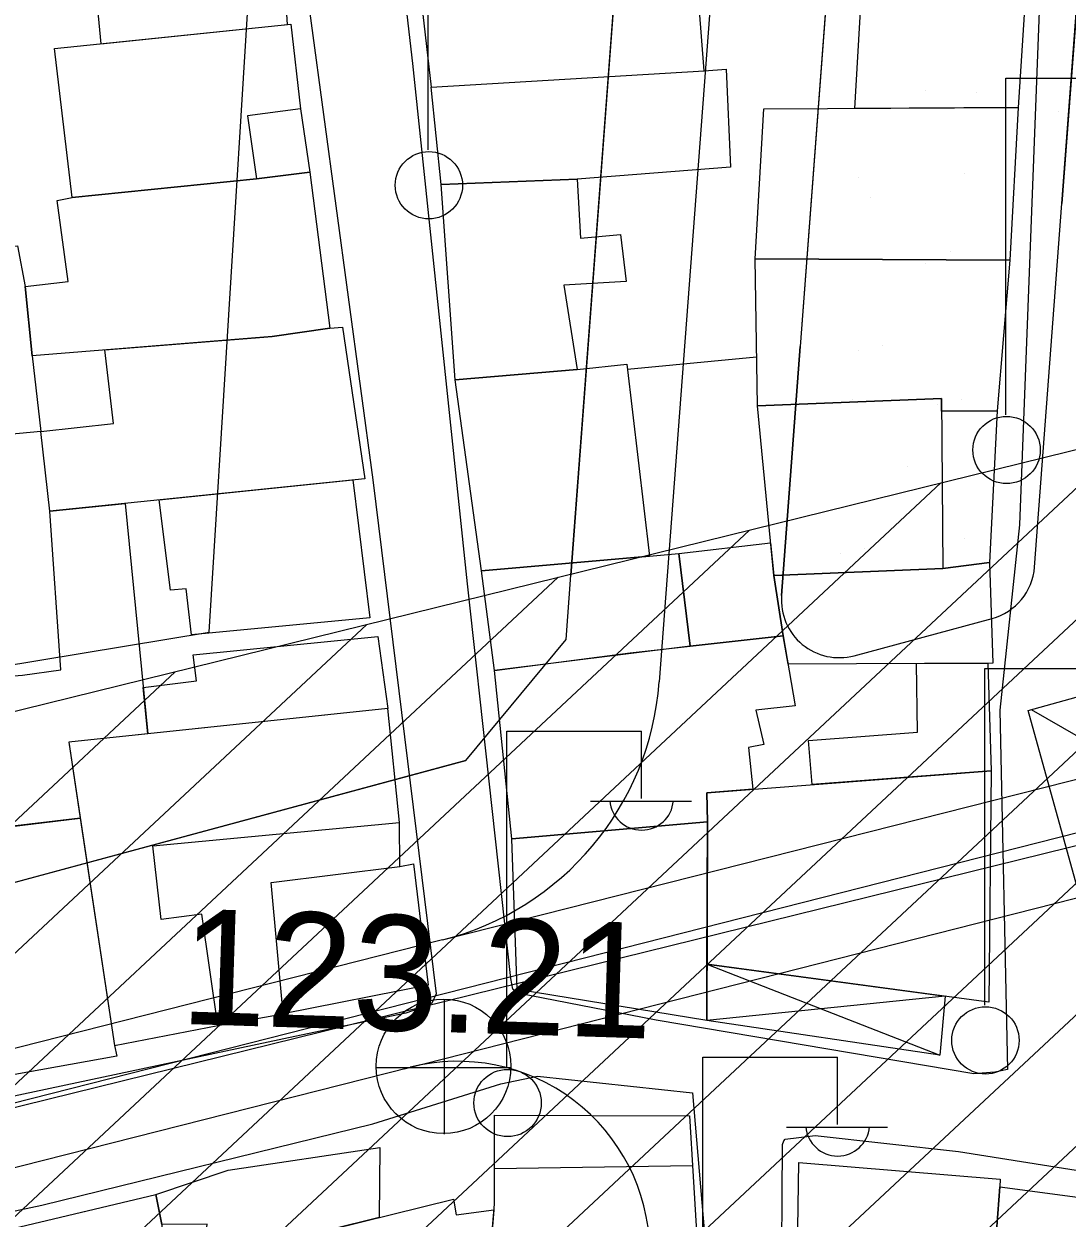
# Model space of a CAD drawing. Extents: x 417997 to 421451, y 4451742 to 4455216.
# Drawn here: x 419896.4 to 419950.6, y 4452690 to 4452752.1 of the extents above; entities that cross this region are included whole.
import ezdxf

# ---------------------------------------------------------------- set-up
doc = ezdxf.new("R2010")
doc.units = 0
for name, color, linetype in [('ADAKENARI', 7, 'Continuous'), ('B_Mesken', 7, 'Continuous'), ('B_Sundurma', 7, 'Continuous'), ('B_Teras', 7, 'Continuous'), ('Default', 7, 'Continuous'), ('Hat_ENH', 7, 'Continuous'), ('KALDIRIM', 7, 'Continuous'), ('PL_REKRASYON', 7, 'Continuous'), ('PL_TİCK', 7, 'Continuous'), ('S_Elektrik_Diregi', 7, 'Continuous'), ('S_Pilon', 7, 'Continuous'), ('S_Rogar_Kapagi', 7, 'Continuous'), ('Sinir_Duvar_tek_tarafa_ait', 7, 'Continuous'), ('SN_KENTSEL_DONUSUM', 7, 'Continuous'), ('TA_ENH_154', 7, 'Continuous'), ('TA_ENH_KORUMA', 7, 'Continuous'), ('TA_ENH_TARAMA', 7, 'Continuous'), ('TR_PARKALANI', 7, 'Continuous'), ('TR_TİCK', 7, 'Continuous'), ('Y_Yol_Kotu', 7, 'Continuous'), ('Yol_Sose', 7, 'Continuous')]:
    doc.layers.add(name, color=color, linetype=linetype)

# ---------------------------------------------------------------- blocks, each defined once
blk = doc.blocks.new('POINT_DISPLAY')
at = {"layer": 'Default'}
blk.add_line((0, 0), (0, 0), dxfattribs=at)

msp = doc.modelspace()

# ---------------------------------------------------------------- linework, layer by layer
at = {"layer": 'ADAKENARI'}
for p, q in [((419951.73, 4452934.958), (419936.731, 4452735.371)), ((419951.73, 4452934.958), (419936.731, 4452735.371)), ((419964.494, 4452931.329), (419950.327, 4452742.809)), ((419964.494, 4452931.329), (419950.327, 4452742.809)), ((419933.356, 4452837.245), (419924.806, 4452723.471)), ((419933.356, 4452837.245), (419924.806, 4452723.471)), ((419948.905, 4452723.895), (419950.327, 4452742.809)), ((419948.905, 4452723.895), (419950.327, 4452742.809)), ((419935.757, 4452722.409), (419936.731, 4452735.371)), ((419935.757, 4452722.409), (419936.731, 4452735.371)), ((419924.554, 4452720.127), (419924.806, 4452723.471)), ((419924.554, 4452720.127), (419924.806, 4452723.471)), ((419939.531, 4452719.288), (419946.696, 4452721.224)), ((419939.531, 4452719.288), (419946.696, 4452721.224)), ((419919.353, 4452713.837), (419924.554, 4452720.127)), ((419919.353, 4452713.837), (419924.554, 4452720.127)), ((419919.353, 4452713.837), (419839.646, 4452692.305)), ((419919.353, 4452713.837), (419839.646, 4452692.305))]:
    msp.add_line(p, q, dxfattribs=at)
for centre, start, end in [((419945.914, 4452724.12), 285.1172, 355.70217), ((419945.914, 4452724.12), 285.1172, 355.70217), ((419938.748, 4452722.184), 175.70217, 285.1172), ((419938.748, 4452722.184), 175.70217, 285.1172)]:
    msp.add_arc(centre, 3, start, end, dxfattribs=at)
at = {"layer": 'B_Mesken'}
for points in [[(419899.608, 4452759.149), (419900.382, 4452751.108), (419910.073, 4452752.116), (419909.577, 4452760.054)], [(419939.56, 4452747.743), (419940.047, 4452756.117), (419948.576, 4452755.878), (419948.063, 4452747.79)], [(419916.984, 4452753.713), (419917.538, 4452748.853), (419931.736, 4452749.71), (419931.346, 4452754.617), (419929.326, 4452754.461), (419926.534, 4452754.201)], [(419910.759, 4452747.734), (419911.238, 4452744.428), (419908.461, 4452744.09), (419898.88, 4452743.12), (419897.965, 4452750.857), (419910.249, 4452752.134)], [(419917.538, 4452748.853), (419931.736, 4452749.71), (419932.877, 4452749.786), (419933.109, 4452744.694), (419925.132, 4452744.063), (419918.063, 4452743.799)], [(419934.381, 4452739.921), (419934.83, 4452747.717), (419948.063, 4452747.79), (419947.627, 4452739.853)], [(419898.108, 4452742.958), (419898.88, 4452743.12), (419908.461, 4452744.09), (419911.238, 4452744.428), (419912.278, 4452736.313), (419909.277, 4452735.882), (419896.803, 4452734.886), (419896.446, 4452738.487), (419898.674, 4452738.749)], [(419918.788, 4452733.64), (419918.063, 4452743.799), (419925.132, 4452744.063), (419925.314, 4452741.002), (419927.385, 4452741.183), (419927.684, 4452738.748), (419924.437, 4452738.556), (419925.126, 4452734.162)], [(419891.73, 4452740.075), (419896.049, 4452740.593), (419896.446, 4452738.487), (419896.803, 4452734.886), (419897.258, 4452730.941), (419891.873, 4452730.439), (419891.752, 4452731.741), (419890.651, 4452731.653), (419890.389, 4452734.053), (419892.615, 4452734.377), (419891.963, 4452738.57)], [(419947.627, 4452739.853), (419946.955, 4452732.024), (419944.07, 4452731.996), (419944.065, 4452732.658), (419934.501, 4452732.274), (419934.381, 4452739.921)], [(419912.278, 4452736.313), (419912.942, 4452736.367), (419914.095, 4452728.493), (419897.735, 4452726.8), (419897.258, 4452730.941), (419901.04, 4452731.364), (419900.584, 4452735.188), (419909.277, 4452735.882)], [(419925.126, 4452734.162), (419927.719, 4452734.445), (419928.899, 4452724.471), (419920.161, 4452723.698), (419918.788, 4452733.64)], [(419944.07, 4452731.996), (419946.955, 4452732.024), (419946.563, 4452724.141), (419944.136, 4452723.826), (419935.352, 4452723.451), (419934.501, 4452732.274), (419944.065, 4452732.658)], [(419913.477, 4452728.429), (419914.359, 4452721.263), (419905.095, 4452720.376), (419904.808, 4452722.76), (419903.991, 4452722.693), (419903.415, 4452727.388)], [(419901.634, 4452727.203), (419902.82, 4452715.221), (419898.713, 4452714.789), (419899.31, 4452710.837), (419895.361, 4452710.362), (419894.883, 4452713.461), (419895.694, 4452713.567), (419895.147, 4452718.18), (419896.311, 4452718.271), (419898.302, 4452718.555), (419897.735, 4452726.8)], [(419920.834, 4452718.518), (419920.161, 4452723.698), (419928.899, 4452724.471), (419930.425, 4452724.61), (419931.005, 4452719.789)], [(419931.005, 4452719.789), (419930.425, 4452724.61), (419935.187, 4452725.162), (419935.352, 4452723.451), (419935.84, 4452720.325)], [(419946.563, 4452724.141), (419946.734, 4452718.9), (419936.096, 4452718.843), (419935.84, 4452720.325), (419935.352, 4452723.451), (419944.136, 4452723.826)], [(419902.581, 4452717.64), (419905.35, 4452717.984), (419905.177, 4452719.326), (419914.782, 4452720.286), (419915.298, 4452716.535), (419902.82, 4452715.221)], [(419927.882, 4452719.444), (419935.84, 4452720.325), (419936.472, 4452716.675), (419934.412, 4452716.459), (419934.832, 4452714.673), (419934.044, 4452714.521), (419934.262, 4452712.341), (419931.878, 4452712.155), (419931.905, 4452710.643), (419928.906, 4452710.384), (419921.735, 4452709.765), (419920.834, 4452718.518)], [(419946.474, 4452718.899), (419946.655, 4452713.308), (419937.353, 4452712.582), (419937.163, 4452714.874), (419942.831, 4452715.313), (419942.767, 4452718.879)], [(419906.457, 4452700.06), (419909.847, 4452700.666), (419909.23, 4452707.499), (419915.925, 4452708.333), (419915.894, 4452710.615), (419915.298, 4452716.535), (419898.713, 4452714.789), (419901.094, 4452699.022)], [(419931.905, 4452710.643), (419931.878, 4452712.155), (419946.655, 4452713.308), (419946.53, 4452701.275), (419931.88, 4452703.241)], [(419891.738, 4452709.926), (419899.31, 4452710.837), (419901.094, 4452699.022), (419901.207, 4452698.458), (419892.624, 4452696.912), (419891.69, 4452703.749), (419890.573, 4452709.785)], [(419921.735, 4452709.765), (419931.905, 4452710.643), (419931.871, 4452700.323), (419922.022, 4452701.928)], [(419909.23, 4452707.499), (419915.925, 4452708.333), (419916.629, 4452708.461), (419917.392, 4452702.148), (419909.847, 4452700.666)], [(419920.834, 4452690.758), (419920.833, 4452695.399), (419930.971, 4452695.351), (419931.347, 4452689.042), (419928.644, 4452689.068), (419920.688, 4452688.938)], [(419905.901, 4452689.733), (419903.548, 4452689.699), (419903.231, 4452691.26), (419906.99, 4452692.541), (419914.88, 4452693.708), (419914.846, 4452690.073), (419912.332, 4452689.449), (419912.558, 4452688.589), (419911.334, 4452688.266), (419911.261, 4452688.89), (419905.842, 4452689.074)], [(419936.594, 4452688.378), (419936.662, 4452692.937), (419947.125, 4452692.073), (419947.108, 4452691.67), (419946.792, 4452687.527)], [(419895.749, 4452688.881), (419895.807, 4452689.502), (419903.231, 4452691.26), (419903.548, 4452689.699), (419902.767, 4452678.02), (419894.992, 4452679.603)], [(419946.383, 4452682.188), (419947.108, 4452691.67), (419956.59, 4452690.399), (419956.162, 4452680.998)], [(419911.334, 4452688.266), (419912.558, 4452688.589), (419912.332, 4452689.449), (419918.713, 4452691.032), (419918.849, 4452690.206), (419920.811, 4452690.476), (419920.688, 4452688.938), (419920.655, 4452680.073), (419920.57, 4452675.996), (419919.159, 4452676.094), (419918.997, 4452674.854), (419912.289, 4452675.594), (419912.469, 4452676.695), (419910.862, 4452676.914)]]:
    msp.add_lwpolyline(points, close=True, dxfattribs=at)
at = {"layer": 'B_Sundurma'}
for p, q in [((419931.88, 4452703.241), (419943.982, 4452698.519)), ((419944.255, 4452701.58), (419931.871, 4452700.323))]:
    msp.add_line(p, q, dxfattribs=at)
msp.add_lwpolyline([(419931.88, 4452703.241), (419944.255, 4452701.58), (419943.982, 4452698.519), (419931.871, 4452700.323)], close=True, dxfattribs=at)
at = {"layer": 'B_Teras'}
for points in [[(419898.88, 4452743.12), (419897.965, 4452750.857), (419910.249, 4452752.134), (419910.759, 4452747.734), (419908.008, 4452747.357), (419908.461, 4452744.09)], [(419935.352, 4452723.451), (419934.501, 4452732.274), (419944.065, 4452732.658), (419944.136, 4452723.826)], [(419901.094, 4452699.022), (419906.457, 4452700.06), (419905.633, 4452705.843), (419903.52, 4452705.567), (419903.079, 4452709.405), (419915.894, 4452710.615), (419915.298, 4452716.535), (419898.713, 4452714.789)], [(419920.833, 4452692.627), (419931.125, 4452692.774), (419931.347, 4452689.042), (419928.644, 4452689.068), (419920.688, 4452688.938), (419920.834, 4452690.758)]]:
    msp.add_lwpolyline(points, close=True, dxfattribs=at)
at = {"layer": 'Hat_ENH'}
msp.add_lwpolyline([(419683.155, 4452641.934), (419957.335, 4452711.677)], dxfattribs=at)
at = {"layer": 'KALDIRIM'}
for p, q in [((419938.342, 4452836.87), (419929.403, 4452717.922)), ((419938.342, 4452836.87), (419929.403, 4452717.922)), ((419918.135, 4452704.507), (419967.985, 4452717.153)), ((419918.135, 4452704.507), (419967.985, 4452717.153)), ((419916.137, 4452697.809), (419960.658, 4452709.126)), ((419916.137, 4452697.809), (419960.658, 4452709.126)), ((419918.135, 4452704.507), (419817.322, 4452678.916)), ((419918.135, 4452704.507), (419817.322, 4452678.916)), ((419817.535, 4452672.78), (419916.454, 4452697.89)), ((419817.535, 4452672.78), (419916.454, 4452697.89))]:
    msp.add_line(p, q, dxfattribs=at)
for centre, radius, start, end in [((419914.445, 4452719.046), 15, 284.24317, 355.70217), ((419914.445, 4452719.046), 15, 284.24317, 355.70217), ((419918.915, 4452688.197), 10, 1.38202, 104.24317), ((419918.915, 4452688.197), 10, 1.38202, 104.24317)]:
    msp.add_arc(centre, radius, start, end, dxfattribs=at)
at = {"layer": 'PL_REKRASYON'}
for points in [[(419951.73, 4452934.958), (419936.731, 4452735.371), (419935.757, 4452722.409)], [(419951.73, 4452934.958), (419936.731, 4452735.371), (419935.757, 4452722.409)], [(419948.905, 4452723.895), (419950.327, 4452742.809), (419964.494, 4452931.329)], [(419948.905, 4452723.895), (419950.327, 4452742.809), (419964.494, 4452931.329)], [(419939.531, 4452719.288), (419946.696, 4452721.224)], [(419939.531, 4452719.288), (419946.696, 4452721.224)]]:
    msp.add_lwpolyline(points, dxfattribs=at)
for centre, start, end in [((419945.914, 4452724.12), 285.1172, 355.70217), ((419945.914, 4452724.12), 285.1172, 355.70217), ((419938.748, 4452722.184), 175.70217, 285.1172), ((419938.748, 4452722.184), 175.70217, 285.1172)]:
    msp.add_arc(centre, 3, start, end, dxfattribs=at)
at = {"layer": 'PL_TİCK'}
msp.add_lwpolyline([(419818.495, 4452872.106), (419817.924, 4452862.054), (419807.299, 4452703.817), (419809.188, 4452699.395), (419811.509, 4452696.274), (419815.277, 4452693.129), (419818.763, 4452691.403), (419823.409, 4452690.346), (419828.112, 4452690.44), (419837.938, 4452691.844), (419839.646, 4452692.305), (419919.353, 4452713.837), (419924.554, 4452720.127), (419924.806, 4452723.471), (419933.356, 4452837.245), (419934.109, 4452847.264), (419891.593, 4452856.399), (419881.829, 4452858.497), (419872.919, 4452860.412), (419818.495, 4452872.106)], dxfattribs=at)
msp.add_lwpolyline([(419818.495, 4452872.106), (419817.924, 4452862.054), (419807.299, 4452703.817), (419809.188, 4452699.395), (419811.509, 4452696.274), (419815.277, 4452693.129), (419818.763, 4452691.403), (419823.409, 4452690.346), (419828.112, 4452690.44), (419837.938, 4452691.844), (419839.646, 4452692.305), (419919.353, 4452713.837), (419924.554, 4452720.127), (419924.806, 4452723.471), (419933.356, 4452837.245), (419934.109, 4452847.264), (419891.593, 4452856.399), (419881.829, 4452858.497), (419872.919, 4452860.412), (419818.495, 4452872.106)], dxfattribs=at)
at = {"layer": 'S_Elektrik_Diregi'}
for p, q in [((419917.389, 4452745.588), (419917.389, 4452763.088)), ((419947.413, 4452731.82), (419947.413, 4452749.32)), ((419947.413, 4452749.32), (419954.413, 4452749.32)), ((419946.318, 4452701.118), (419946.318, 4452718.618)), ((419946.318, 4452718.618), (419953.319, 4452718.618)), ((419921.482, 4452697.861), (419921.482, 4452715.361)), ((419921.482, 4452715.361), (419928.482, 4452715.361)), ((419928.482, 4452711.861), (419928.482, 4452715.361)), ((419925.822, 4452711.721), (419931.072, 4452711.721)), ((419931.671, 4452680.911), (419931.671, 4452698.411)), ((419931.671, 4452698.411), (419938.671, 4452698.411)), ((419938.671, 4452694.911), (419938.671, 4452698.411)), ((419936.011, 4452694.771), (419941.261, 4452694.771))]:
    msp.add_line(p, q, dxfattribs=at)
for centre in [(419917.425, 4452743.752), (419947.449, 4452729.984), (419946.354, 4452699.283), (419921.518, 4452696.026)]:
    msp.add_circle(centre, 1.75, dxfattribs=at)
for centre in [(419928.483, 4452711.874), (419938.672, 4452694.924)]:
    msp.add_arc(centre, 1.658, 184.83843, 355.14641, dxfattribs=at)
at = {"layer": 'S_Pilon'}
msp.add_line((419948.738, 4452716.486), (419965.585, 4452706.808), dxfattribs=at)
msp.add_lwpolyline([(419948.57, 4452716.439), (419962.061, 4452720.177), (419965.8, 4452706.686), (419952.308, 4452702.947), (419948.57, 4452716.439)], dxfattribs=at)
at = {"layer": 'S_Rogar_Kapagi'}
for p, q in [((419918.243, 4452694.405), (419918.243, 4452701.405)), ((419914.673, 4452697.87), (419921.673, 4452697.87))]:
    msp.add_line(p, q, dxfattribs=at)
msp.add_circle((419918.189, 4452697.933), 3.5, dxfattribs=at)
at = {"layer": 'Sinir_Duvar_tek_tarafa_ait'}
msp.add_lwpolyline([(419927.75, 4452734.189), (419934.461, 4452734.828)], dxfattribs=at)
at = {"layer": 'SN_KENTSEL_DONUSUM'}
for p, q in [((419906.016, 4452720.508), (419920.369, 4452953.753)), ((419906.016, 4452720.508), (419920.369, 4452953.753)), ((419784.011, 4452700.413), (419906.016, 4452720.508)), ((419784.011, 4452700.413), (419906.016, 4452720.508))]:
    msp.add_line(p, q, dxfattribs=at)
at = {"layer": 'TA_ENH_154'}
msp.add_lwpolyline([(421244.229, 4452871.733), (420603.453, 4452866.932), (420104.111, 4452747.147), (419709.07, 4452649.72), (419353.297, 4452559.565), (419284.532, 4452601.288), (419287.681, 4452599.871), (419484.079, 4452691.722), (419833.947, 4454863.938), (419862.826, 4455014.236)], dxfattribs=at)
msp.add_lwpolyline([(421244.229, 4452871.733), (420603.453, 4452866.932), (420104.111, 4452747.147), (419709.07, 4452649.72), (419353.297, 4452559.565), (419284.532, 4452601.288), (419287.681, 4452599.871), (419484.079, 4452691.722), (419833.947, 4454863.938), (419862.826, 4455014.236)], dxfattribs=at)
at = {"layer": 'TA_ENH_KORUMA'}
msp.add_lwpolyline([(419883.153, 4455014.021), (419853.647, 4454860.459), (419502.143, 4452678.088), (419329.549, 4452597.37), (419356.508, 4452581.013), (419704.218, 4452669.124), (420099.383, 4452766.582), (420601.013, 4452886.916), (421244.438, 4452891.737)], dxfattribs=at)
msp.add_lwpolyline([(419883.153, 4455014.021), (419853.647, 4454860.459), (419502.143, 4452678.088), (419329.549, 4452597.37), (419356.508, 4452581.013), (419704.218, 4452669.124), (420099.383, 4452766.582), (420601.013, 4452886.916), (421244.438, 4452891.737)], dxfattribs=at)
at = {"layer": 'TA_ENH_TARAMA'}
for p, q in [((419943.843, 4452687.019), (420003.735, 4452742.993)), ((419943.843, 4452687.019), (420003.735, 4452742.993)), ((419933.894, 4452684.566), (419993.786, 4452740.539)), ((419933.894, 4452684.566), (419993.786, 4452740.539)), ((419923.945, 4452682.112), (419983.837, 4452738.086)), ((419923.945, 4452682.112), (419983.837, 4452738.086)), ((419913.996, 4452679.658), (419973.888, 4452735.632)), ((419913.996, 4452679.658), (419973.888, 4452735.632)), ((419904.047, 4452677.205), (419963.939, 4452733.178)), ((419904.047, 4452677.205), (419963.939, 4452733.178)), ((419894.098, 4452674.751), (419953.99, 4452730.725)), ((419894.098, 4452674.751), (419953.99, 4452730.725)), ((419884.15, 4452672.297), (419944.041, 4452728.271)), ((419884.15, 4452672.297), (419944.041, 4452728.271)), ((419874.201, 4452669.844), (419934.093, 4452725.817)), ((419874.201, 4452669.844), (419934.093, 4452725.817)), ((419864.252, 4452667.39), (419924.144, 4452723.364)), ((419864.252, 4452667.39), (419924.144, 4452723.364)), ((419854.303, 4452664.937), (419914.195, 4452720.91)), ((419854.303, 4452664.937), (419914.195, 4452720.91)), ((419844.354, 4452662.483), (419904.246, 4452718.456)), ((419844.354, 4452662.483), (419904.246, 4452718.456))]:
    msp.add_line(p, q, dxfattribs=at)
at = {"layer": 'TR_TİCK'}
msp.add_lwpolyline([(419924.554, 4452720.127), (419924.806, 4452723.471), (419933.356, 4452837.245), (419934.109, 4452847.264), (419891.593, 4452856.399), (419881.829, 4452858.497), (419872.919, 4452860.412), (419818.495, 4452872.106), (419817.924, 4452862.054), (419807.299, 4452703.817), (419809.188, 4452699.395), (419811.509, 4452696.274), (419815.277, 4452693.129), (419818.763, 4452691.403), (419823.409, 4452690.346), (419828.112, 4452690.44), (419837.938, 4452691.844), (419839.646, 4452692.305), (419919.353, 4452713.837), (419924.554, 4452720.127)], dxfattribs=at)
msp.add_lwpolyline([(419924.554, 4452720.127), (419924.806, 4452723.471), (419933.356, 4452837.245), (419934.109, 4452847.264), (419891.593, 4452856.399), (419881.829, 4452858.497), (419872.919, 4452860.412), (419818.495, 4452872.106), (419817.924, 4452862.054), (419807.299, 4452703.817), (419809.188, 4452699.395), (419811.509, 4452696.274), (419815.277, 4452693.129), (419818.763, 4452691.403), (419823.409, 4452690.346), (419828.112, 4452690.44), (419837.938, 4452691.844), (419839.646, 4452692.305), (419919.353, 4452713.837), (419924.554, 4452720.127)], dxfattribs=at)
at = {"layer": 'Yol_Sose'}
for points in [[(419947.103, 4452716.449), (419947.492, 4452697.763), (419946.847, 4452697.634), (419945.759, 4452697.551), (419929.239, 4452700.34), (419922.031, 4452701.736), (419921.783, 4452701.943), (419921.691, 4452702.505), (419919.438, 4452723.017), (419916.589, 4452750.075), (419913.69, 4452775.327), (419913.363, 4452781.854), (419914.539, 4452801.276), (419919.78, 4452817.05), (419922.565, 4452831.29), (419925.936, 4452856.942)], [(419952.835, 4452803.324), (419950.608, 4452779.255), (419949.138, 4452752.803), (419948.125, 4452726.092), (419947.103, 4452716.449)], [(419890.835, 4452695.319), (419884.621, 4452693.964), (419884.386, 4452694.047), (419884.064, 4452694.245), (419882.518, 4452705.787), (419879.725, 4452731.392), (419877.252, 4452755.959), (419874.64, 4452780.828), (419872.881, 4452802.111), (419872.946, 4452802.201), (419873.205, 4452802.256), (419897.848, 4452799.826), (419905.56, 4452798.117), (419906.343, 4452797.419), (419906.705, 4452796.868), (419907.42, 4452786.99), (419910.669, 4452756.951), (419914.518, 4452728.439), (419917.814, 4452701.696), (419917.575, 4452701.216), (419917.219, 4452701.044), (419916.222, 4452700.692), (419910.457, 4452699.481)], [(419910.457, 4452699.481), (419890.551, 4452695.257)], [(419863.901, 4452680.243), (419864.568, 4452683.513), (419876.718, 4452686.34), (419897.318, 4452690.706), (419914.51, 4452694.951), (419921.168, 4452697.021), (419923.077, 4452697.414), (419931.124, 4452696.552), (419932.703, 4452678.02), (419935.051, 4452660.276), (419936.979, 4452644.914), (419940.223, 4452628.401), (419942.57, 4452610.723), (419945.91, 4452587.865), (419946.528, 4452583.904)], [(419996.481, 4452498.928), (419995.997, 4452498.851), (419987.769, 4452500.722), (419965.898, 4452506.236), (419965.476, 4452506.47), (419964.942, 4452506.975), (419962.207, 4452521.817), (419957.298, 4452541.588), (419954.105, 4452556.155), (419951.845, 4452572.306), (419949.638, 4452587.986), (419947.013, 4452603.739), (419943.1, 4452628.434), (419941.07, 4452643.108), (419938.23, 4452663.404), (419936.384, 4452673.319), (419935.748, 4452685.82), (419935.8, 4452693.863), (419935.872, 4452694.062), (419935.951, 4452694.144), (419937.501, 4452694.341)], [(419937.501, 4452694.341), (419944.956, 4452693.503)], [(419944.956, 4452693.503), (419958.703, 4452691.328), (419965.151, 4452688.883), (419966.209, 4452688.355), (419966.899, 4452687.985), (419967.286, 4452687.414)]]:
    msp.add_lwpolyline(points, dxfattribs=at)

# ---------------------------------------------------------------- block references
at = {"layer": 'TR_PARKALANI', "xscale": 0.1, "yscale": 0.10000000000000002}
for p in [(419943.256, 4452748.687), (419943.256, 4452748.687), (419945.882, 4452748.571), (419945.882, 4452748.571), (419950.162, 4452747.562), (419950.162, 4452747.562), (419939.743, 4452744.17), (419939.743, 4452744.17), (419945.273, 4452744.365), (419945.273, 4452744.365), (419940.383, 4452743.126), (419940.383, 4452743.126), (419944.519, 4452740.306), (419944.519, 4452740.306), (419943.256, 4452739.661), (419943.256, 4452739.661), (419950.162, 4452738.536), (419950.162, 4452738.536), (419947.392, 4452736.84), (419947.392, 4452736.84), (419939.743, 4452735.144), (419939.743, 4452735.144), (419940.993, 4452735.408), (419940.993, 4452735.408), (419939.443, 4452732.596), (419939.443, 4452732.596), (419943.88, 4452732.324), (419943.88, 4452732.324), (419945.129, 4452732.588), (419945.129, 4452732.588), (419942.315, 4452729.131), (419942.315, 4452729.131), (419945.273, 4452725.374), (419945.273, 4452725.374), (419938.803, 4452724.615), (419938.803, 4452724.615), (419940.053, 4452724.878), (419940.053, 4452724.878)]:
    msp.add_blockref('POINT_DISPLAY', p, dxfattribs=at)

# ---------------------------------------------------------------- texts
at = {"layer": 'Y_Yol_Kotu'}
msp.add_text('123.21 ', height=6, rotation=358.2043, dxfattribs=at).set_placement((419904.469, 4452700.144))

doc.saveas('drawing.dxf')
